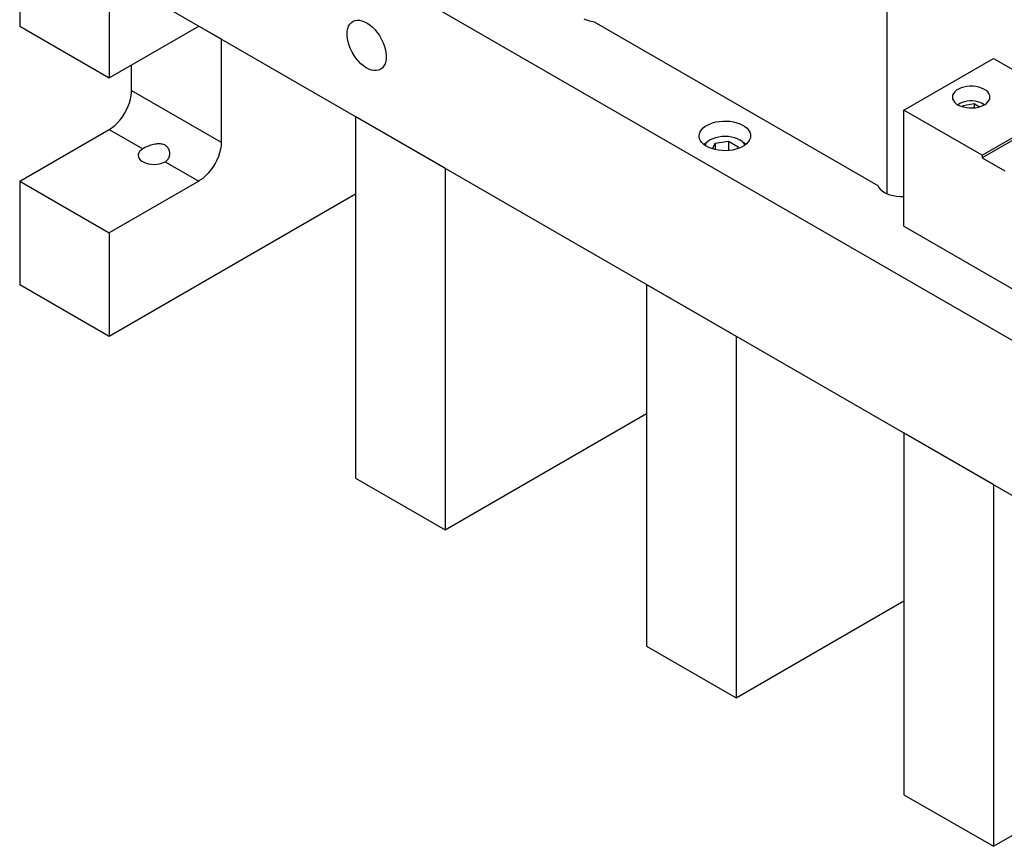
# Model space of a CAD drawing. Header units: inches. Extents: x 3 to 289, y 4 to 291.
# Tile 414 of 634: x 14 to 29, y 258 to 271. Entities that reach past the tile are written whole.
import ezdxf

# ---------------------------------------------------------------- set-up
doc = ezdxf.new("R2010")
doc.units = ezdxf.units.IN
doc.header["$LTSCALE"] = 0.5
doc.header["$MEASUREMENT"] = 0
doc.layers.add('DIE', color=7, linetype='Continuous')

msp = doc.modelspace()

# ---------------------------------------------------------------- linework, layer by layer
at = {"layer": 'DIE', "color": 254, "linetype": 'Continuous'}
for p, q in [((35.367, 262.161), (13.801, 274.612)), ((13.801, 272.163), (35.367, 259.711)), ((19.015, 270.561), (19.039, 270.586)), ((19.039, 270.586), (19.062, 270.602)), ((19.062, 270.602), (19.093, 270.616)), ((19.093, 270.616), (19.128, 270.622)), ((19.128, 270.622), (19.166, 270.622)), ((19.166, 270.622), (19.206, 270.613)), ((19.206, 270.613), (19.247, 270.598)), ((19.247, 270.598), (19.289, 270.576)), ((19.289, 270.576), (19.33, 270.547)), ((22.709, 270.644), (22.753, 270.626)), ((22.753, 270.626), (22.802, 270.611)), ((22.802, 270.611), (22.854, 270.601)), ((22.854, 270.601), (22.874, 270.598)), ((22.874, 270.598), (27.354, 268.012)), ((18.971, 270.402), (18.974, 270.449)), ((18.974, 270.449), (18.983, 270.491)), ((18.983, 270.491), (18.996, 270.529)), ((18.996, 270.529), (19.015, 270.561)), ((19.33, 270.547), (19.371, 270.513)), ((19.371, 270.513), (19.41, 270.473)), ((19.41, 270.473), (19.447, 270.429)), ((19.447, 270.429), (19.481, 270.381)), ((18.972, 270.382), (18.971, 270.402)), ((18.977, 270.331), (18.972, 270.382)), ((18.988, 270.278), (18.977, 270.331)), ((19.004, 270.224), (18.988, 270.278)), ((19.481, 270.381), (19.511, 270.33)), ((19.511, 270.33), (19.536, 270.277)), ((19.536, 270.277), (19.558, 270.223)), ((19.025, 270.17), (19.004, 270.224)), ((19.051, 270.117), (19.025, 270.17)), ((19.081, 270.066), (19.051, 270.117)), ((19.558, 270.223), (19.574, 270.169)), ((19.574, 270.169), (19.584, 270.116)), ((19.584, 270.116), (19.59, 270.066)), ((19.114, 270.018), (19.081, 270.066)), ((19.151, 269.974), (19.114, 270.018)), ((19.19, 269.934), (19.151, 269.974)), ((19.583, 269.973), (19.571, 269.934)), ((19.589, 270.018), (19.583, 269.973)), ((19.59, 270.066), (19.589, 270.018)), ((19.231, 269.9), (19.19, 269.934)), ((19.273, 269.871), (19.231, 269.9)), ((19.314, 269.849), (19.273, 269.871)), ((19.356, 269.834), (19.314, 269.849)), ((19.395, 269.826), (19.356, 269.834)), ((19.433, 269.825), (19.395, 269.826)), ((19.468, 269.831), (19.433, 269.825)), ((19.499, 269.845), (19.468, 269.831)), ((19.506, 269.849), (19.499, 269.845)), ((19.533, 269.871), (19.506, 269.849)), ((19.554, 269.899), (19.533, 269.871)), ((19.571, 269.934), (19.554, 269.899)), ((24.793, 269.014), (24.847, 269.023)), ((24.847, 269.023), (24.904, 269.028)), ((24.904, 269.028), (24.961, 269.029)), ((24.961, 269.029), (25.017, 269.025)), ((25.017, 269.025), (25.072, 269.016)), ((25.072, 269.016), (25.124, 269.003)), ((24.535, 268.828), (24.547, 268.86)), ((24.547, 268.86), (24.567, 268.891)), ((24.567, 268.891), (24.594, 268.92)), ((24.594, 268.92), (24.627, 268.946)), ((24.627, 268.946), (24.65, 268.961)), ((24.65, 268.961), (24.693, 268.982)), ((24.693, 268.982), (24.741, 269)), ((24.741, 269), (24.793, 269.014)), ((25.124, 269.003), (25.173, 268.986)), ((25.173, 268.986), (25.217, 268.965)), ((25.217, 268.965), (25.255, 268.941)), ((25.255, 268.941), (25.288, 268.914)), ((25.288, 268.914), (25.313, 268.884)), ((25.313, 268.884), (25.331, 268.853)), ((24.531, 268.795), (24.535, 268.828)), ((24.532, 268.782), (24.531, 268.795)), ((24.539, 268.749), (24.532, 268.782)), ((24.554, 268.718), (24.539, 268.749)), ((24.576, 268.688), (24.554, 268.718)), ((25.328, 268.73), (25.308, 268.699)), ((25.34, 268.762), (25.328, 268.73)), ((25.331, 268.853), (25.341, 268.821)), ((25.344, 268.795), (25.34, 268.762)), ((25.341, 268.821), (25.344, 268.795)), ((24.606, 268.659), (24.576, 268.688)), ((24.642, 268.634), (24.606, 268.659)), ((24.684, 268.612), (24.642, 268.634)), ((24.731, 268.593), (24.684, 268.612)), ((24.781, 268.578), (24.731, 268.593)), ((24.836, 268.568), (24.781, 268.578)), ((24.892, 268.562), (24.836, 268.568)), ((24.948, 268.56), (24.892, 268.562)), ((25.005, 268.563), (24.948, 268.56)), ((25.061, 268.571), (25.005, 268.563)), ((25.113, 268.583), (25.061, 268.571)), ((25.163, 268.6), (25.113, 268.583)), ((25.208, 268.62), (25.163, 268.6)), ((25.248, 268.643), (25.208, 268.62)), ((25.281, 268.67), (25.248, 268.643)), ((25.308, 268.699), (25.281, 268.67)), ((27.354, 268.012), (27.369, 267.981)), ((27.369, 267.981), (27.391, 267.953)), ((27.391, 267.953), (27.421, 267.926)), ((27.421, 267.926), (27.456, 267.902)), ((27.456, 267.902), (27.498, 267.881)), ((27.498, 267.881), (27.544, 267.864)), ((27.544, 267.864), (27.594, 267.851)), ((27.594, 267.851), (27.646, 267.843)), ((27.646, 267.843), (27.701, 267.839)), ((27.701, 267.839), (27.755, 267.839)), ((27.755, 267.839), (27.766, 267.84))]:
    msp.add_line(p, q, dxfattribs=at)
at = {"layer": 'DIE', "color": 9, "linetype": 'Continuous'}
for p, q in [((13.801, 272.163), (13.801, 270.53)), ((15.215, 271.346), (15.215, 269.713)), ((27.501, 267.88), (27.501, 270.785)), ((13.801, 270.53), (15.215, 269.713)), ((15.215, 269.713), (16.629, 270.53)), ((16.983, 270.326), (16.983, 268.693)), ((27.766, 269.203), (29.18, 270.019)), ((29.18, 270.019), (30.418, 269.305)), ((15.568, 269.509), (15.568, 269.917)), ((15.563, 269.433), (15.568, 269.487)), ((15.568, 269.487), (15.568, 269.509)), ((28.568, 269.491), (28.548, 269.466)), ((28.596, 269.515), (28.568, 269.491)), ((28.629, 269.535), (28.596, 269.515)), ((28.668, 269.552), (28.629, 269.535)), ((28.711, 269.565), (28.668, 269.552)), ((28.757, 269.574), (28.711, 269.565)), ((28.805, 269.578), (28.757, 269.574)), ((28.854, 269.578), (28.805, 269.578)), ((28.902, 269.573), (28.854, 269.578)), ((28.948, 269.564), (28.902, 269.573)), ((28.991, 269.55), (28.948, 269.564)), ((29.029, 269.533), (28.991, 269.55)), ((29.062, 269.512), (29.029, 269.533)), ((29.088, 269.488), (29.062, 269.512)), ((29.108, 269.462), (29.088, 269.488)), ((15.536, 269.319), (15.552, 269.377)), ((15.552, 269.377), (15.563, 269.433)), ((28.535, 269.439), (28.53, 269.411)), ((28.53, 269.411), (28.53, 269.407)), ((28.53, 269.407), (28.534, 269.379)), ((28.534, 269.379), (28.546, 269.352)), ((28.548, 269.466), (28.535, 269.439)), ((28.546, 269.352), (28.565, 269.326)), ((28.565, 269.326), (28.592, 269.302)), ((29.068, 269.307), (29.093, 269.331)), ((29.093, 269.331), (29.111, 269.358)), ((29.12, 269.435), (29.108, 269.462)), ((29.111, 269.358), (29.121, 269.385)), ((29.123, 269.407), (29.12, 269.435)), ((29.121, 269.385), (29.123, 269.407)), ((15.458, 269.149), (15.489, 269.205)), ((15.489, 269.205), (15.515, 269.262)), ((15.515, 269.262), (15.536, 269.319)), ((27.766, 267.366), (27.766, 269.203)), ((29.003, 268.489), (27.766, 269.203)), ((28.592, 269.302), (28.624, 269.282)), ((28.624, 269.282), (28.663, 269.264)), ((28.663, 269.264), (28.705, 269.251)), ((28.705, 269.251), (28.751, 269.241)), ((28.751, 269.241), (28.799, 269.236)), ((28.799, 269.236), (28.848, 269.236)), ((28.848, 269.236), (28.896, 269.24)), ((28.896, 269.24), (28.942, 269.249)), ((28.942, 269.249), (28.985, 269.262)), ((28.985, 269.262), (29.024, 269.279)), ((29.003, 268.489), (30.418, 269.305)), ((30.418, 269.264), (29.003, 268.448)), ((29.024, 269.279), (29.037, 269.286)), ((29.037, 269.286), (29.068, 269.307)), ((15.346, 269.001), (15.386, 269.047)), ((15.386, 269.047), (15.424, 269.096)), ((15.424, 269.096), (15.458, 269.149)), ((20.518, 268.284), (19.104, 269.101)), ((19.104, 269.101), (19.104, 263.385)), ((13.801, 268.08), (15.215, 268.897)), ((15.215, 268.897), (15.259, 268.926)), ((15.259, 268.926), (15.303, 268.961)), ((15.303, 268.961), (15.346, 269.001)), ((15.695, 268.549), (15.68, 268.526)), ((15.717, 268.571), (15.695, 268.549)), ((15.745, 268.591), (15.717, 268.571)), ((15.759, 268.598), (15.745, 268.591)), ((15.774, 268.606), (15.759, 268.598)), ((15.79, 268.614), (15.774, 268.606)), ((15.805, 268.621), (15.79, 268.614)), ((15.821, 268.627), (15.805, 268.621)), ((15.838, 268.634), (15.821, 268.627)), ((15.854, 268.64), (15.838, 268.634)), ((15.871, 268.645), (15.854, 268.64)), ((15.892, 268.652), (15.871, 268.645)), ((15.913, 268.657), (15.892, 268.652)), ((15.933, 268.661), (15.913, 268.657)), ((15.954, 268.665), (15.933, 268.661)), ((15.972, 268.667), (15.954, 268.665)), ((15.99, 268.668), (15.972, 268.667)), ((16.008, 268.668), (15.99, 268.668)), ((16.025, 268.667), (16.008, 268.668)), ((16.041, 268.665), (16.025, 268.667)), ((16.057, 268.662), (16.041, 268.665)), ((16.072, 268.657), (16.057, 268.662)), ((16.087, 268.651), (16.072, 268.657)), ((16.099, 268.645), (16.087, 268.651)), ((16.111, 268.637), (16.099, 268.645)), ((16.121, 268.629), (16.111, 268.637)), ((16.131, 268.62), (16.121, 268.629)), ((16.14, 268.61), (16.131, 268.62)), ((16.148, 268.598), (16.14, 268.61)), ((16.155, 268.586), (16.148, 268.598)), ((16.161, 268.573), (16.155, 268.586)), ((16.165, 268.56), (16.161, 268.573)), ((16.169, 268.547), (16.165, 268.56)), ((16.971, 268.584), (16.957, 268.527)), ((16.98, 268.639), (16.971, 268.584)), ((16.983, 268.693), (16.98, 268.639)), ((15.673, 268.501), (15.672, 268.488)), ((15.672, 268.488), (15.676, 268.463)), ((15.68, 268.526), (15.673, 268.501)), ((15.676, 268.463), (15.687, 268.439)), ((15.687, 268.439), (15.705, 268.416)), ((15.705, 268.416), (15.73, 268.396)), ((15.73, 268.396), (15.761, 268.378)), ((16.099, 268.386), (16.112, 268.395)), ((16.112, 268.395), (16.124, 268.405)), ((16.124, 268.405), (16.135, 268.416)), ((16.135, 268.416), (16.145, 268.428)), ((16.145, 268.428), (16.153, 268.441)), ((16.153, 268.441), (16.16, 268.454)), ((16.16, 268.454), (16.165, 268.468)), ((16.165, 268.468), (16.169, 268.483)), ((16.171, 268.531), (16.169, 268.547)), ((16.169, 268.483), (16.171, 268.499)), ((16.172, 268.515), (16.171, 268.531)), ((16.171, 268.499), (16.172, 268.515)), ((16.172, 268.515), (16.172, 268.515)), ((16.914, 268.412), (16.886, 268.356)), ((16.938, 268.469), (16.914, 268.412)), ((16.957, 268.527), (16.938, 268.469)), ((29.003, 268.489), (29.003, 268.448)), ((29.003, 268.448), (29.357, 268.244)), ((15.761, 268.378), (15.797, 268.363)), ((15.797, 268.363), (15.836, 268.353)), ((15.836, 268.353), (15.879, 268.346)), ((15.879, 268.346), (15.922, 268.344)), ((15.922, 268.344), (15.965, 268.346)), ((15.965, 268.346), (16.007, 268.353)), ((16.007, 268.353), (16.047, 268.363)), ((16.047, 268.363), (16.083, 268.378)), ((16.083, 268.378), (16.099, 268.386)), ((16.816, 268.25), (16.777, 268.203)), ((16.853, 268.302), (16.816, 268.25)), ((16.886, 268.356), (16.853, 268.302)), ((20.518, 268.284), (20.518, 262.569)), ((16.648, 268.092), (16.629, 268.08)), ((16.692, 268.123), (16.648, 268.092)), ((16.735, 268.161), (16.692, 268.123)), ((16.777, 268.203), (16.735, 268.161)), ((13.801, 268.08), (15.215, 267.264)), ((13.801, 268.08), (13.801, 266.447)), ((16.629, 268.08), (15.215, 267.264)), ((15.215, 265.631), (19.104, 267.876)), ((27.766, 267.366), (30.594, 265.733)), ((15.215, 267.264), (15.215, 265.631)), ((13.801, 266.447), (15.215, 265.631)), ((23.7, 266.447), (25.114, 265.631)), ((23.7, 266.447), (23.7, 260.732)), ((25.114, 265.631), (25.114, 259.915)), ((20.518, 262.569), (23.7, 264.406)), ((29.18, 263.283), (27.766, 264.1)), ((27.766, 264.1), (27.766, 258.384)), ((19.104, 263.385), (20.518, 262.569)), ((29.18, 263.283), (29.18, 257.568)), ((25.114, 259.915), (27.766, 261.446)), ((23.7, 260.732), (25.114, 259.915)), ((29.18, 257.568), (33.953, 260.324)), ((27.766, 258.384), (29.18, 257.568))]:
    msp.add_line(p, q, dxfattribs=at)
at = {"layer": 'DIE', "color": 4, "linetype": 'Continuous'}
for p, q in [((16.629, 270.53), (16.983, 270.326)), ((15.568, 269.509), (16.983, 268.693)), ((15.215, 268.897), (15.745, 268.591)), ((16.099, 268.386), (16.629, 268.08))]:
    msp.add_line(p, q, dxfattribs=at)
at = {"layer": 'DIE', "color": 132, "linetype": 'Continuous'}
for p, q in [((28.721, 269.334), (28.683, 269.321)), ((28.762, 269.342), (28.721, 269.334)), ((28.805, 269.347), (28.762, 269.342)), ((28.848, 269.347), (28.805, 269.347)), ((28.891, 269.342), (28.848, 269.347)), ((28.932, 269.334), (28.891, 269.342)), ((28.97, 269.321), (28.932, 269.334)), ((28.617, 269.286), (28.628, 269.292)), ((28.622, 269.286), (28.62, 269.284)), ((28.65, 269.305), (28.622, 269.286)), ((28.65, 269.305), (28.628, 269.292)), ((28.683, 269.321), (28.65, 269.305)), ((28.65, 269.305), (28.65, 269.305)), ((28.689, 269.255), (28.699, 269.277)), ((28.699, 269.277), (28.873, 269.304)), ((28.699, 269.277), (28.699, 269.252)), ((28.873, 269.304), (28.96, 269.254)), ((28.873, 269.304), (28.873, 269.238)), ((29.003, 269.305), (28.97, 269.321)), ((29.025, 269.292), (29.003, 269.305)), ((29.006, 269.304), (29.003, 269.305)), ((29.033, 269.284), (29.006, 269.304)), ((29.025, 269.292), (29.036, 269.286)), ((24.635, 268.686), (24.67, 268.71)), ((24.666, 268.705), (24.639, 268.68)), ((24.7, 268.728), (24.666, 268.705)), ((24.67, 268.71), (24.672, 268.712)), ((24.7, 268.728), (24.672, 268.712)), ((24.707, 268.731), (24.7, 268.728)), ((24.747, 268.75), (24.707, 268.731)), ((24.792, 268.765), (24.747, 268.75)), ((24.784, 268.679), (24.994, 268.711)), ((24.84, 268.776), (24.792, 268.765)), ((24.89, 268.783), (24.84, 268.776)), ((24.942, 268.785), (24.89, 268.783)), ((24.994, 268.782), (24.942, 268.785)), ((25.044, 268.775), (24.994, 268.782)), ((24.994, 268.711), (25.147, 268.623)), ((24.994, 268.711), (24.994, 268.562)), ((25.092, 268.763), (25.044, 268.775)), ((25.136, 268.747), (25.092, 268.763)), ((25.175, 268.728), (25.136, 268.747)), ((25.203, 268.712), (25.175, 268.728)), ((25.178, 268.726), (25.175, 268.728)), ((25.211, 268.703), (25.178, 268.726)), ((25.203, 268.712), (25.238, 268.688)), ((24.606, 268.659), (24.635, 268.686)), ((24.619, 268.652), (24.618, 268.65)), ((24.639, 268.68), (24.619, 268.652)), ((24.743, 268.589), (24.784, 268.679)), ((24.784, 268.679), (24.784, 268.577)), ((25.147, 268.623), (25.131, 268.588)), ((25.238, 268.678), (25.211, 268.703)), ((25.238, 268.688), (25.268, 268.661)), ((25.257, 268.65), (25.238, 268.678)), ((25.268, 268.661), (25.269, 268.659))]:
    msp.add_line(p, q, dxfattribs=at)

doc.saveas('drawing.dxf')
